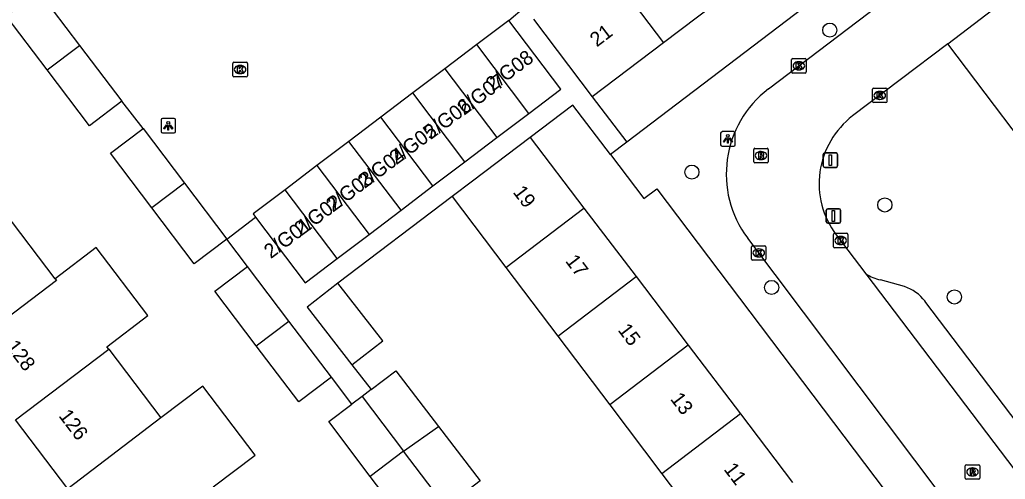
# Model space of a CAD drawing. Extents: x 160037 to 160839, y 385326 to 386441.
# Drawn here: x 160258.5 to 160326.7, y 385821 to 385852.8 of the extents above; entities that cross this region are included whole.
import ezdxf

# ---------------------------------------------------------------- set-up
doc = ezdxf.new("R2010")
doc.units = 0
for name, color, linetype in [('IMGEO_Afsluitpaal', 7, 'Continuous'), ('IMGEO_Boom', 7, 'Continuous'), ('IMGEO_Kolk', 7, 'Continuous'), ('IMGEO_Lichtpunt', 7, 'Continuous'), ('IMGEO_Pand', 7, 'Continuous'), ('IMGEO_Pand_nummerreeks', 7, 'Continuous'), ('IMGEO_Parkeervlak_open', 7, 'Continuous'), ('IMGEO_Rijbaan_lokaal_open', 7, 'Continuous'), ('IMGEO_Rioolput', 7, 'Continuous'), ('IMGEO_Voetpad_open', 7, 'Continuous')]:
    doc.layers.add(name, color=color, linetype=linetype)

msp = doc.modelspace()

# ---------------------------------------------------------------- linework, layer by layer
at = {"layer": 'IMGEO_Afsluitpaal'}
for p, q in [((160314.104, 385842.681), (160314.104, 385843.481)), ((160314.104, 385843.481), (160314.104, 385842.681)), ((160314.204, 385843.581), (160314.994, 385843.581)), ((160314.994, 385843.581), (160314.204, 385843.581)), ((160315.094, 385843.481), (160315.094, 385842.681)), ((160315.094, 385842.681), (160315.094, 385843.481)), ((160314.994, 385842.581), (160314.204, 385842.581)), ((160314.204, 385842.581), (160314.994, 385842.581)), ((160314.313, 385838.816), (160314.313, 385839.616)), ((160314.313, 385839.616), (160314.313, 385838.816)), ((160314.413, 385839.716), (160315.203, 385839.716)), ((160315.203, 385839.716), (160314.413, 385839.716)), ((160315.303, 385839.616), (160315.303, 385838.816)), ((160315.303, 385838.816), (160315.303, 385839.616)), ((160315.203, 385838.716), (160314.413, 385838.716)), ((160314.413, 385838.716), (160315.203, 385838.716))]:
    msp.add_line(p, q, dxfattribs=at)
for points in [[(160314.524, 385843.456), (160314.674, 385843.456), (160314.674, 385842.706), (160314.524, 385842.706), (160314.524, 385843.456)], [(160314.733, 385839.591), (160314.883, 385839.591), (160314.883, 385838.841), (160314.733, 385838.841), (160314.733, 385839.591)]]:
    msp.add_lwpolyline(points, dxfattribs=at)
for centre, start, end in [((160314.204, 385843.481), 90, 180), ((160314.204, 385843.481), 90, 180), ((160314.994, 385843.481), 0, 90), ((160314.994, 385843.481), 360, 90), ((160314.204, 385842.681), 180, 270), ((160314.204, 385842.681), 180, 270), ((160314.994, 385842.681), 270, 0), ((160314.994, 385842.681), 270, 0), ((160314.413, 385839.616), 90, 180), ((160314.413, 385839.616), 90, 180), ((160315.203, 385839.616), 0, 90), ((160315.203, 385839.616), 360, 90), ((160314.413, 385838.816), 180, 270), ((160314.413, 385838.816), 180, 270), ((160315.203, 385838.816), 270, 0), ((160315.203, 385838.816), 270, 0)]:
    msp.add_arc(centre, 0.1, start, end, dxfattribs=at)
at = {"layer": 'IMGEO_Boom'}
for centre in [(160314.557, 385852.078), (160305.02, 385842.255), (160318.365, 385839.983), (160310.533, 385834.277), (160323.173, 385833.623)]:
    msp.add_circle(centre, 0.489, dxfattribs=at)
at = {"layer": 'IMGEO_Kolk'}
for p, q in [((160273.271, 385848.925), (160273.271, 385849.777)), ((160273.346, 385849.851), (160274.198, 385849.851)), ((160274.272, 385849.777), (160274.272, 385848.925)), ((160311.921, 385849.182), (160311.921, 385850.034)), ((160311.996, 385850.108), (160312.848, 385850.108)), ((160312.409, 385849.888), (160312.434, 385849.888)), ((160312.922, 385850.034), (160312.922, 385849.182)), ((160273.782, 385849.071), (160273.757, 385849.071)), ((160273.759, 385849.631), (160273.784, 385849.631)), ((160312.848, 385849.108), (160311.996, 385849.108)), ((160312.432, 385849.328), (160312.407, 385849.328)), ((160274.198, 385848.851), (160273.346, 385848.851)), ((160317.514, 385847.134), (160317.514, 385847.986)), ((160317.589, 385848.06), (160318.441, 385848.06)), ((160318.002, 385847.84), (160318.027, 385847.84)), ((160318.515, 385847.986), (160318.515, 385847.134)), ((160318.441, 385847.06), (160317.589, 385847.06)), ((160318.025, 385847.28), (160318, 385847.28)), ((160314.812, 385837.098), (160314.812, 385837.95)), ((160314.887, 385838.024), (160315.739, 385838.024)), ((160315.3, 385837.804), (160315.325, 385837.804)), ((160315.813, 385837.95), (160315.813, 385837.098)), ((160309.142, 385836.241), (160309.142, 385837.093)), ((160309.217, 385837.167), (160310.069, 385837.167)), ((160309.63, 385836.947), (160309.655, 385836.947)), ((160310.143, 385837.093), (160310.143, 385836.241)), ((160315.739, 385837.024), (160314.887, 385837.024)), ((160315.323, 385837.244), (160315.298, 385837.244)), ((160310.069, 385836.167), (160309.217, 385836.167)), ((160309.653, 385836.387), (160309.628, 385836.387))]:
    msp.add_line(p, q, dxfattribs=at)
for points in [[(160273.271, 385848.925), (160273.271, 385849.777)], [(160273.346, 385849.851), (160274.198, 385849.851)], [(160274.272, 385849.777), (160274.272, 385848.925)], [(160311.921, 385849.182), (160311.921, 385850.034)], [(160311.996, 385850.108), (160312.848, 385850.108)], [(160312.242, 385849.808), (160312.365, 385849.808), (160312.365, 385849.657), (160312.495, 385849.808), (160312.659, 385849.808), (160312.513, 385849.657), (160312.666, 385849.408), (160312.514, 385849.408), (160312.429, 385849.572), (160312.365, 385849.505), (160312.365, 385849.408), (160312.242, 385849.408), (160312.242, 385849.808)], [(160312.922, 385850.034), (160312.922, 385849.182)], [(160273.592, 385849.551), (160273.715, 385849.551), (160273.715, 385849.4), (160273.845, 385849.551), (160274.009, 385849.551), (160273.863, 385849.4), (160274.016, 385849.151), (160273.864, 385849.151), (160273.779, 385849.315), (160273.715, 385849.248), (160273.715, 385849.151), (160273.592, 385849.151), (160273.592, 385849.551)], [(160312.848, 385849.108), (160311.996, 385849.108)], [(160274.198, 385848.851), (160273.346, 385848.851)], [(160317.514, 385847.134), (160317.514, 385847.986)], [(160317.589, 385848.06), (160318.441, 385848.06)], [(160317.835, 385847.76), (160317.958, 385847.76), (160317.958, 385847.609), (160318.088, 385847.76), (160318.252, 385847.76), (160318.106, 385847.609), (160318.259, 385847.36), (160318.107, 385847.36), (160318.022, 385847.524), (160317.958, 385847.457), (160317.958, 385847.36), (160317.835, 385847.36), (160317.835, 385847.76)], [(160318.515, 385847.986), (160318.515, 385847.134)], [(160318.441, 385847.06), (160317.589, 385847.06)], [(160314.812, 385837.098), (160314.812, 385837.95)], [(160314.887, 385838.024), (160315.739, 385838.024)], [(160315.133, 385837.724), (160315.256, 385837.724), (160315.256, 385837.573), (160315.386, 385837.724), (160315.55, 385837.724), (160315.404, 385837.573), (160315.557, 385837.324), (160315.405, 385837.324), (160315.32, 385837.488), (160315.256, 385837.421), (160315.256, 385837.324), (160315.133, 385837.324), (160315.133, 385837.724)], [(160315.813, 385837.95), (160315.813, 385837.098)], [(160309.142, 385836.241), (160309.142, 385837.093)], [(160309.217, 385837.167), (160310.069, 385837.167)], [(160309.463, 385836.867), (160309.586, 385836.867), (160309.586, 385836.716), (160309.716, 385836.867), (160309.88, 385836.867), (160309.734, 385836.716), (160309.887, 385836.467), (160309.735, 385836.467), (160309.65, 385836.631), (160309.586, 385836.564), (160309.586, 385836.467), (160309.463, 385836.467), (160309.463, 385836.867)], [(160310.143, 385837.093), (160310.143, 385836.241)], [(160315.739, 385837.024), (160314.887, 385837.024)], [(160310.069, 385836.167), (160309.217, 385836.167)]]:
    msp.add_lwpolyline(points, dxfattribs=at)
for centre, start, end in [((160273.348, 385849.775), 91.55205, 178.44795), ((160273.348, 385849.775), 91.55205, 178.44795), ((160274.196, 385849.775), 1.55205, 88.44795), ((160274.196, 385849.775), 1.55205, 88.44795), ((160311.998, 385850.032), 91.55205, 178.44795), ((160311.998, 385850.032), 91.55205, 178.44795), ((160312.846, 385850.032), 1.55205, 88.44795), ((160312.846, 385850.032), 1.55205, 88.44795), ((160311.998, 385849.184), 181.55205, 268.44795), ((160311.998, 385849.184), 181.55205, 268.44795), ((160312.846, 385849.184), 271.55205, 358.44795), ((160312.846, 385849.184), 271.55205, 358.44795), ((160273.348, 385848.927), 181.55205, 268.44795), ((160273.348, 385848.927), 181.55205, 268.44795), ((160274.196, 385848.927), 271.55205, 358.44795), ((160274.196, 385848.927), 271.55205, 358.44795), ((160317.591, 385847.984), 91.55205, 178.44795), ((160317.591, 385847.984), 91.55205, 178.44795), ((160318.439, 385847.984), 1.55205, 88.44795), ((160318.439, 385847.984), 1.55205, 88.44795), ((160317.591, 385847.136), 181.55205, 268.44795), ((160317.591, 385847.136), 181.55205, 268.44795), ((160318.439, 385847.136), 271.55205, 358.44795), ((160318.439, 385847.136), 271.55205, 358.44795), ((160314.889, 385837.948), 91.55205, 178.44795), ((160314.889, 385837.948), 91.55205, 178.44795), ((160315.737, 385837.948), 1.55205, 88.44795), ((160315.737, 385837.948), 1.55205, 88.44795), ((160309.219, 385837.091), 91.55205, 178.44795), ((160309.219, 385837.091), 91.55205, 178.44795), ((160310.067, 385837.091), 1.55205, 88.44795), ((160310.067, 385837.091), 1.55205, 88.44795), ((160314.889, 385837.1), 181.55205, 268.44795), ((160314.889, 385837.1), 181.55205, 268.44795), ((160315.737, 385837.1), 271.55205, 358.44795), ((160315.737, 385837.1), 271.55205, 358.44795), ((160309.219, 385836.243), 181.55205, 268.44795), ((160309.219, 385836.243), 181.55205, 268.44795), ((160310.067, 385836.243), 271.55205, 358.44795), ((160310.067, 385836.243), 271.55205, 358.44795)]:
    msp.add_arc(centre, 0.0765, start, end, dxfattribs=at)
for centre, major_axis, ratio, start_param, end_param in [((160312.408, 385849.608), (-0.387, 0.002), 0.722429, 4.712389, 7.853982), ((160312.433, 385849.608), (-0.39, 0.002), 0.717154, 1.570796, 4.712389), ((160273.758, 385849.351), (-0.387, 0.002), 0.722429, 4.712389, 7.853982), ((160273.783, 385849.351), (-0.39, 0.002), 0.717154, 1.570796, 4.712389), ((160318.001, 385847.56), (-0.387, 0.002), 0.722429, 4.712389, 7.853982), ((160318.026, 385847.56), (-0.39, 0.002), 0.717154, 1.570796, 4.712389), ((160315.299, 385837.524), (-0.387, 0.002), 0.722429, 4.712389, 7.853982), ((160315.324, 385837.524), (-0.39, 0.002), 0.717154, 1.570796, 4.712389), ((160309.629, 385836.667), (-0.387, 0.002), 0.722429, 4.712389, 7.853982), ((160309.654, 385836.667), (-0.39, 0.002), 0.717154, 1.570796, 4.712389)]:
    msp.add_ellipse(centre, major_axis=major_axis, ratio=ratio, start_param=start_param, end_param=end_param, dxfattribs=at)
at = {"layer": 'IMGEO_Lichtpunt'}
for p, q in [((160268.304, 385845.863), (160268.304, 385845.056)), ((160268.304, 385845.863), (160268.304, 385845.056)), ((160269.206, 385845.958), (160268.398, 385845.958)), ((160269.206, 385845.958), (160268.398, 385845.958)), ((160269.3, 385845.056), (160269.3, 385845.863)), ((160269.3, 385845.056), (160269.3, 385845.863)), ((160307.912, 385845.053), (160307.104, 385845.053)), ((160307.912, 385845.053), (160307.104, 385845.053)), ((160268.398, 385844.962), (160269.206, 385844.962)), ((160268.398, 385844.962), (160269.206, 385844.962)), ((160307.01, 385844.958), (160307.01, 385844.151)), ((160307.01, 385844.958), (160307.01, 385844.151)), ((160308.006, 385844.151), (160308.006, 385844.958)), ((160308.006, 385844.151), (160308.006, 385844.958)), ((160307.104, 385844.057), (160307.912, 385844.057)), ((160307.104, 385844.057), (160307.912, 385844.057))]:
    msp.add_line(p, q, dxfattribs=at)
for points in [[(160268.678, 385845.527), (160268.717, 385845.499), (160268.529, 385845.237), (160268.491, 385845.264), (160268.678, 385845.527)], [(160268.78, 385845.479), (160268.827, 385845.479), (160268.827, 385845.157), (160268.78, 385845.157), (160268.78, 385845.479)], [(160268.89, 385845.499), (160268.928, 385845.526), (160269.115, 385845.264), (160269.076, 385845.236), (160268.89, 385845.499)], [(160307.384, 385844.622), (160307.423, 385844.594), (160307.235, 385844.332), (160307.197, 385844.359), (160307.384, 385844.622)], [(160307.486, 385844.574), (160307.533, 385844.574), (160307.533, 385844.252), (160307.486, 385844.252), (160307.486, 385844.574)], [(160307.596, 385844.594), (160307.634, 385844.621), (160307.821, 385844.359), (160307.782, 385844.331), (160307.596, 385844.594)]]:
    msp.add_lwpolyline(points, dxfattribs=at)
for centre in [(160268.803, 385845.661), (160307.509, 385844.756)]:
    msp.add_circle(centre, 0.0994, dxfattribs=at)
for centre, start, end in [((160268.398, 385845.863), 90, 180), ((160268.398, 385845.863), 90, 180), ((160269.206, 385845.863), 0, 90), ((160269.206, 385845.863), 0, 90), ((160268.398, 385845.056), 180, 270), ((160268.398, 385845.056), 180, 270), ((160269.206, 385845.056), 270, 0), ((160269.206, 385845.056), 270, 360), ((160307.104, 385844.958), 90, 180), ((160307.104, 385844.958), 90, 180), ((160307.912, 385844.958), 0, 90), ((160307.912, 385844.958), 0, 90), ((160307.104, 385844.151), 180, 270), ((160307.104, 385844.151), 180, 270), ((160307.912, 385844.151), 270, 0), ((160307.912, 385844.151), 270, 360)]:
    msp.add_arc(centre, 0.0946, start, end, dxfattribs=at)
at = {"layer": 'IMGEO_Pand'}
for points in [[(160298.997, 385856.578), (160303.062, 385851.208)], [(160260.431, 385849.321), (160257.588, 385853.075), (160259.832, 385854.773)], [(160259.832, 385854.773), (160262.673, 385851.02)], [(160307.845, 385854.83), (160303.062, 385851.208)], [(160292.35, 385852.748), (160290.14, 385851.075)], [(160293.741, 385846.319), (160295.951, 385847.992), (160292.35, 385852.748)], [(160294.063, 385852.843), (160298.129, 385847.473)], [(160303.062, 385851.208), (160298.129, 385847.473)], [(160260.431, 385849.321), (160262.673, 385851.02)], [(160262.673, 385851.02), (160265.599, 385847.156)], [(160290.14, 385851.075), (160287.93, 385849.401)], [(160293.741, 385846.319), (160290.14, 385851.075)], [(160265.599, 385847.156), (160263.356, 385845.459), (160260.431, 385849.321)], [(160287.93, 385849.401), (160285.72, 385847.728)], [(160287.93, 385849.401), (160291.531, 385844.645)], [(160285.72, 385847.728), (160283.51, 385846.055)], [(160289.321, 385842.972), (160285.72, 385847.728)], [(160283.51, 385846.055), (160281.299, 385844.381)], [(160287.11, 385841.299), (160283.51, 385846.055)], [(160291.531, 385844.645), (160293.741, 385846.319)], [(160267.655, 385839.784), (160264.796, 385843.558), (160267.057, 385845.271)], [(160267.057, 385845.271), (160269.916, 385841.496)], [(160281.299, 385844.381), (160279.089, 385842.708)], [(160284.9, 385839.625), (160281.299, 385844.381)], [(160293.838, 385844.652), (160289.852, 385841.635), (160288.43, 385840.558)], [(160289.321, 385842.972), (160291.531, 385844.645)], [(160293.838, 385844.652), (160297.555, 385839.767)], [(160287.11, 385841.299), (160289.321, 385842.972)], [(160279.089, 385842.708), (160276.879, 385841.034)], [(160279.089, 385842.708), (160282.69, 385837.952)], [(160269.916, 385841.496), (160267.655, 385839.784)], [(160269.916, 385841.496), (160272.844, 385837.629)], [(160276.879, 385841.034), (160274.669, 385839.361), (160274.843, 385839.132)], [(160280.48, 385836.278), (160276.879, 385841.034)], [(160284.9, 385839.625), (160287.11, 385841.299)], [(160288.43, 385840.558), (160292.145, 385835.651)], [(160260.981, 385834.873), (160257.443, 385839.524)], [(160272.844, 385837.629), (160270.584, 385835.918), (160267.655, 385839.784)], [(160282.69, 385837.952), (160284.9, 385839.625)], [(160292.145, 385835.651), (160297.555, 385839.767)], [(160297.555, 385839.767), (160301.163, 385835.026)], [(160274.843, 385839.132), (160278.27, 385834.605), (160280.48, 385836.278)], [(160280.48, 385836.278), (160282.69, 385837.952)], [(160264.68, 385830.01), (160264.554, 385830.176), (160267.396, 385832.337), (160263.823, 385837.034), (160260.981, 385834.873)], [(160274.88, 385830.247), (160272.027, 385834.013), (160274.287, 385835.724)], [(160277.139, 385831.957), (160274.287, 385835.724)], [(160292.145, 385835.651), (160295.742, 385830.901)], [(160260.981, 385834.873), (160261.061, 385834.768), (160254.608, 385829.871)], [(160295.742, 385830.901), (160301.163, 385835.026)], [(160301.163, 385835.026), (160304.771, 385830.284)], [(160280.539, 385834.575), (160278.402, 385832.916), (160281.5, 385828.925)], [(160281.5, 385828.925), (160283.637, 385830.585), (160280.539, 385834.575)], [(160274.88, 385830.247), (160277.139, 385831.957)], [(160280.082, 385828.07), (160277.139, 385831.957)], [(160295.742, 385830.901), (160299.338, 385826.151)], [(160258.227, 385825.114), (160264.68, 385830.01)], [(160264.68, 385830.01), (160268.299, 385825.253)], [(160280.082, 385828.07), (160277.823, 385826.36), (160274.88, 385830.247)], [(160304.771, 385830.284), (160299.338, 385826.151)], [(160304.771, 385830.284), (160308.379, 385825.543)], [(160282.831, 385827.212), (160284.541, 385828.507), (160287.487, 385824.671)], [(160271.917, 385820.496), (160274.802, 385822.686), (160271.19, 385827.447), (160268.299, 385825.253)], [(160282.218, 385826.748), (160281.504, 385826.208)], [(160282.831, 385827.212), (160282.218, 385826.748)], [(160282.218, 385826.748), (160285.083, 385822.963)], [(160282.773, 385821.214), (160279.908, 385824.999), (160281.504, 385826.208)], [(160299.338, 385826.151), (160302.935, 385821.4)], [(160268.299, 385825.253), (160261.846, 385820.356)], [(160308.379, 385825.543), (160302.935, 385821.4)], [(160308.379, 385825.543), (160311.987, 385820.801)], [(160261.846, 385820.356), (160258.227, 385825.114)], [(160285.083, 385822.963), (160287.487, 385824.671)], [(160287.487, 385824.671), (160290.373, 385820.913), (160288.481, 385819.459)], [(160285.083, 385822.963), (160282.773, 385821.214)], [(160288.011, 385819.098), (160285.083, 385822.963)], [(160287.329, 385818.58), (160285.703, 385817.345), (160282.773, 385821.214)], [(160302.935, 385821.4), (160306.531, 385816.65)]]:
    msp.add_lwpolyline(points, dxfattribs=at)
at = {"layer": 'IMGEO_Parkeervlak_open'}
for points in [[(160319.72, 385834.334), (160318.067, 385834.807)], [(160328.543, 385823.58), (160321.143, 385833.325)]]:
    msp.add_lwpolyline(points, dxfattribs=at)
for centre, radius, start, end in [((160318.535, 385837.38), 2.615, 235.64682, 259.69587), ((160318.848, 385831.596), 2.874, 36.99419, 72.32754)]:
    msp.add_arc(centre, radius, start, end, dxfattribs=at)
at = {"layer": 'IMGEO_Rijbaan_lokaal_open'}
for points in [[(160310.316, 385848.008), (160334.468, 385866.348), (160357.581, 385883.992)], [(160322.717, 385851.129), (160326.328, 385853.868)], [(160292.35, 385852.748), (160293.444, 385853.652)], [(160322.717, 385851.129), (160316.136, 385846.137)], [(160267.057, 385845.271), (160265.599, 385847.156)], [(160272.844, 385837.629), (160274.843, 385839.132)], [(160334.964, 385803.193), (160322.339, 385819.813), (160308.883, 385837.678)], [(160315.009, 385837.923), (160317.059, 385835.221)], [(160317.059, 385835.221), (160339.626, 385805.488)]]:
    msp.add_lwpolyline(points, dxfattribs=at)
for centre, radius, start, end in [((160314.785, 385842.124), 7.389, 127.21414, 216.99028), ((160319.679, 385841.467), 5.862, 127.18124, 217.19381)]:
    msp.add_arc(centre, radius, start, end, dxfattribs=at)
at = {"layer": 'IMGEO_Rioolput'}
for p, q in [((160309.299, 385842.974), (160309.299, 385843.826)), ((160309.374, 385843.9), (160310.226, 385843.9)), ((160309.787, 385843.68), (160309.812, 385843.68)), ((160310.3, 385843.826), (160310.3, 385842.974)), ((160309.81, 385843.12), (160309.785, 385843.12)), ((160310.226, 385842.9), (160309.374, 385842.9)), ((160323.93, 385821.093), (160323.93, 385821.945)), ((160324.005, 385822.019), (160324.857, 385822.019)), ((160324.418, 385821.799), (160324.443, 385821.799)), ((160324.931, 385821.945), (160324.931, 385821.093)), ((160324.441, 385821.239), (160324.416, 385821.239)), ((160324.857, 385821.019), (160324.005, 385821.019))]:
    msp.add_line(p, q, dxfattribs=at)
for points in [[(160309.299, 385842.974), (160309.299, 385843.826)], [(160309.374, 385843.9), (160310.226, 385843.9)], [(160310.3, 385843.826), (160310.3, 385842.974)], [(160309.888, 385843.598), (160309.636, 385843.6), (160309.636, 385843.2)], [(160309.636, 385843.2), (160309.76, 385843.2), (160309.76, 385843.362), (160309.771, 385843.362)], [(160309.814, 385843.519), (160309.76, 385843.519), (160309.76, 385843.438)], [(160309.76, 385843.438), (160309.812, 385843.438)], [(160309.818, 385843.333), (160309.889, 385843.2), (160310.029, 385843.2), (160309.964, 385843.326)], [(160310.226, 385842.9), (160309.374, 385842.9)], [(160323.93, 385821.093), (160323.93, 385821.945)], [(160324.005, 385822.019), (160324.857, 385822.019)], [(160324.931, 385821.945), (160324.931, 385821.093)], [(160324.519, 385821.717), (160324.267, 385821.719), (160324.267, 385821.319)], [(160324.267, 385821.319), (160324.391, 385821.319), (160324.391, 385821.481), (160324.402, 385821.481)], [(160324.445, 385821.638), (160324.391, 385821.638), (160324.391, 385821.557)], [(160324.391, 385821.557), (160324.443, 385821.557)], [(160324.449, 385821.452), (160324.52, 385821.319), (160324.66, 385821.319), (160324.595, 385821.445)], [(160324.857, 385821.019), (160324.005, 385821.019)]]:
    msp.add_lwpolyline(points, dxfattribs=at)
for centre, radius, start, end in [((160309.376, 385843.824), 0.0765, 91.55205, 178.44795), ((160309.376, 385843.824), 0.0765, 91.55205, 178.44795), ((160310.224, 385843.824), 0.0765, 1.55205, 88.44795), ((160310.224, 385843.824), 0.0765, 1.55205, 88.44795), ((160309.376, 385842.976), 0.0765, 181.55205, 268.44795), ((160309.376, 385842.976), 0.0765, 181.55205, 268.44795), ((160309.77, 385843.309), 0.0533, 26.02933, 88.69889), ((160309.796, 385843.627), 0.19, 274.7715, 282.96867), ((160309.82, 385843.423), 0.0964, 77.00612, 93.18647), ((160309.834, 385843.48), 0.0378, 276.66336, 79.67722), ((160309.887, 385843.488), 0.109, 350.36119, 89.41601), ((160309.885, 385843.488), 0.112, 277.58423, 350.98172), ((160309.869, 385843.273), 0.108, 29.51342, 73.79051), ((160310.224, 385842.976), 0.0765, 271.55205, 358.44795), ((160310.224, 385842.976), 0.0765, 271.55205, 358.44795), ((160324.007, 385821.943), 0.0765, 91.55205, 178.44795), ((160324.007, 385821.943), 0.0765, 91.55205, 178.44795), ((160324.855, 385821.943), 0.0765, 1.55205, 88.44795), ((160324.855, 385821.943), 0.0765, 1.55205, 88.44795), ((160324.401, 385821.428), 0.0533, 26.02933, 88.69889), ((160324.427, 385821.746), 0.19, 274.7715, 282.96867), ((160324.451, 385821.542), 0.0964, 77.00612, 93.18647), ((160324.465, 385821.599), 0.0378, 276.66336, 79.67722), ((160324.518, 385821.607), 0.109, 350.36119, 89.41601), ((160324.516, 385821.607), 0.112, 277.58423, 350.98172), ((160324.5, 385821.392), 0.108, 29.51342, 73.79051), ((160324.007, 385821.095), 0.0765, 181.55205, 268.44795), ((160324.007, 385821.095), 0.0765, 181.55205, 268.44795), ((160324.855, 385821.095), 0.0765, 271.55205, 358.44795), ((160324.855, 385821.095), 0.0765, 271.55205, 358.44795)]:
    msp.add_arc(centre, radius, start, end, dxfattribs=at)
for centre, major_axis, ratio, start_param, end_param in [((160309.786, 385843.4), (-0.387, 0.002), 0.722429, 4.712389, 7.853982), ((160309.811, 385843.4), (-0.39, 0.002), 0.717154, 1.570796, 4.712389), ((160324.417, 385821.519), (-0.387, 0.002), 0.722429, 4.712389, 7.853982), ((160324.442, 385821.519), (-0.39, 0.002), 0.717154, 1.570796, 4.712389)]:
    msp.add_ellipse(centre, major_axis=major_axis, ratio=ratio, start_param=start_param, end_param=end_param, dxfattribs=at)
at = {"layer": 'IMGEO_Voetpad_open'}
for points in [[(160355.835, 385886.372), (160300.518, 385844.329)], [(160338.075, 385830.835), (160322.717, 385851.129)], [(160298.129, 385847.473), (160300.518, 385844.329)], [(160299.39, 385843.472), (160296.787, 385846.896), (160293.838, 385844.652)], [(160300.518, 385844.329), (160299.39, 385843.472)], [(160299.39, 385843.472), (160301.695, 385840.441), (160302.585, 385841.09), (160333.469, 385800.262)], [(160288.43, 385840.558), (160280.539, 385834.575)], [(160274.287, 385835.724), (160272.844, 385837.629)], [(160281.5, 385828.925), (160282.831, 385827.212)], [(160281.504, 385826.208), (160280.082, 385828.07)]]:
    msp.add_lwpolyline(points, dxfattribs=at)

# ---------------------------------------------------------------- texts
at = {"layer": 'IMGEO_Pand_nummerreeks'}
for s, rotation, p in [('21', 37.13114, (160298.444, 385850.872)), ('2/G08', 36.76958, (160291.243, 385847.796)), ('2/G07', 36.76958, (160289.264, 385846.146)), ('2/G06', 36.76958, (160286.958, 385844.469)), ('2/G05', 36.76958, (160284.573, 385842.72)), ('2/G04', 36.76958, (160282.381, 385841.082)), ('2/G03', 36.76958, (160280.189, 385839.444)), ('19', 307.26947, (160292.597, 385840.866)), ('2/G02', 36.76958, (160277.992, 385837.802)), ('2/G01', 36.76958, (160275.893, 385836.233)), ('17', 307.26947, (160296.227, 385836.096)), ('15', 307.26947, (160299.856, 385831.326)), ('128', 307.25923, (160257.541, 385830.179)), ('13', 307.26947, (160303.486, 385826.557)), ('126', 307.25911, (160261.182, 385825.391)), ('11', 307.26947, (160307.184, 385821.696))]:
    msp.add_text(s, height=1, rotation=rotation, dxfattribs=at).set_placement(p)

doc.saveas('drawing.dxf')
